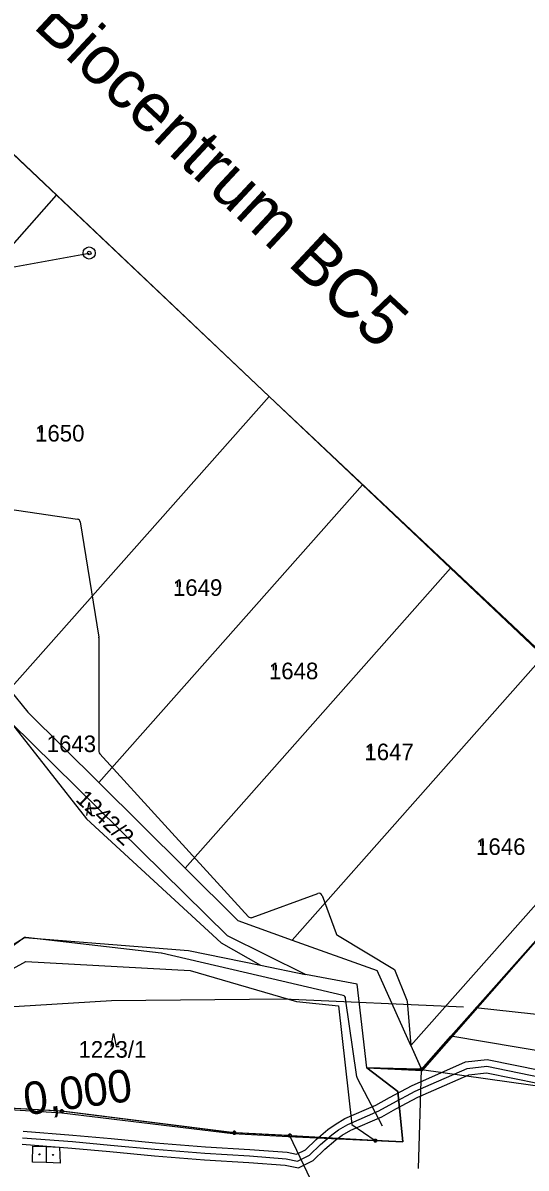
# Model space of a CAD drawing. Extents: x -510185 to -506993, y -1126306 to -1123642.
# Drawn here: x -508483.8 to -508329.2, y -1126101.8 to -1125749.7 of the extents above; entities that cross this region are included whole.
import ezdxf

# ---------------------------------------------------------------- set-up
doc = ezdxf.new("R2010")
doc.units = 0
for name, color, linetype in [('navrh', 7, 'Continuous'), ('ochranná pásma', 7, 'Continuous'), ('parcelni hranice', 7, 'Continuous'), ('popis cesty', 7, 'Continuous'), ('u_hranice Bc', 7, 'Continuous'), ('u_kabely', 7, 'Continuous'), ('u_stávající', 7, 'Continuous'), ('u_teliasonera', 7, 'Continuous'), ('u_tok Luha', 7, 'Continuous'), ('zelené prvky_popis', 7, 'Continuous'), ('ˇ2', 7, 'Continuous'), ('ˇ3', 7, 'Continuous'), ('ˇ4', 7, 'Continuous'), ('ˇ5', 7, 'Continuous'), ('ˇ8', 7, 'Continuous')]:
    doc.layers.add(name, color=color, linetype=linetype)

msp = doc.modelspace()

# ---------------------------------------------------------------- linework, layer by layer
at = {"layer": 'navrh'}
msp.add_line((-508535.89, -1125833.66), (-508463.46, -1125820.47), dxfattribs=at)
for radius in [1.87, 0.56]:
    msp.add_circle((-508463.46, -1125820.47), radius, dxfattribs=at)
at = {"layer": 'ochranná pásma'}
for p, q in [((-508512.62, -1126053.59), (-508456.62, -1126050.28)), ((-508456.62, -1126050.28), (-508403.66, -1126049.7)), ((-508403.66, -1126049.7), (-508348.45, -1126052.15)), ((-508344.71, -1126052.43), (-508286.85, -1126058.64))]:
    msp.add_line(p, q, dxfattribs=at)
at = {"layer": 'parcelni hranice'}
for p, q in [((-508473.47, -1125802.69), (-508486.67, -1125790.18)), ((-508535.83, -1125873.17), (-508473.47, -1125802.69)), ((-508408.16, -1125864.55), (-508473.47, -1125802.69)), ((-508408.16, -1125864.55), (-508487.94, -1125954.69)), ((-508408.16, -1125864.55), (-508379.49, -1125891.7)), ((-508460.5, -1125983.24), (-508379.49, -1125891.7)), ((-508379.49, -1125891.7), (-508352.41, -1125917.34)), ((-508352.41, -1125917.34), (-508434.01, -1126009.54)), ((-508323.83, -1125944.41), (-508352.41, -1125917.34)), ((-508323.83, -1125944.41), (-508401.05, -1126031.67)), ((-508487.94, -1125954.69), (-508482.32, -1125961.58)), ((-508482.32, -1125961.58), (-508460.5, -1125983.24)), ((-508420.99, -1126030.38), (-508487.38, -1125964.93)), ((-508487.38, -1125964.93), (-508464.25, -1125994.45)), ((-508288.11, -1125977.61), (-508364.62, -1126064.06)), ((-508460.5, -1125983.24), (-508434.01, -1126009.54)), ((-508352.31, -1126061.24), (-508282.7, -1125982.58)), ((-508464.25, -1125994.45), (-508422.95, -1126032.53)), ((-508434.01, -1126009.54), (-508417.75, -1126025.68)), ((-508417.75, -1126025.68), (-508401.05, -1126031.67)), ((-508512.9, -1126049.25), (-508483.35, -1126030.84)), ((-508483.35, -1126030.84), (-508432.94, -1126034.87)), ((-508422.95, -1126032.53), (-508410.79, -1126039.41)), ((-508396.96, -1126042.24), (-508420.99, -1126030.38)), ((-508401.05, -1126031.67), (-508375, -1126041.01)), ((-508432.94, -1126034.87), (-508410.79, -1126039.41)), ((-508512.5, -1126054.56), (-508482.94, -1126038.29)), ((-508482.94, -1126038.29), (-508432.44, -1126040.98)), ((-508410.79, -1126039.41), (-508396.96, -1126042.24)), ((-508432.44, -1126040.98), (-508399.8, -1126050.55)), ((-508381.09, -1126045.2), (-508396.96, -1126042.24)), ((-508364.62, -1126064.06), (-508375, -1126041.01)), ((-508378.11, -1126070.98), (-508381.09, -1126045.2)), ((-508399.8, -1126050.55), (-508386.87, -1126051.93)), ((-508386.87, -1126051.93), (-508382.79, -1126088.38)), ((-508361.31, -1126071.41), (-508352.31, -1126061.24)), ((-508260.43, -1126076.72), (-508352.31, -1126061.24)), ((-508364.62, -1126064.06), (-508361.31, -1126071.41)), ((-508368.65, -1126078.21), (-508378.11, -1126070.98)), ((-508378.11, -1126070.98), (-508361.31, -1126071.41)), ((-508362.27, -1126101.84), (-508361.31, -1126071.41)), ((-508361.31, -1126071.41), (-508304.52, -1126079.42)), ((-508367.12, -1126093.72), (-508368.65, -1126078.21)), ((-508471.83, -1126084.31), (-508507.46, -1126082.27)), ((-508418.85, -1126090.94), (-508471.83, -1126084.31)), ((-508382.79, -1126088.38), (-508375.54, -1126093.31)), ((-508401.84, -1126091.81), (-508418.85, -1126090.94)), ((-508401.84, -1126091.81), (-508375.54, -1126093.31)), ((-508394.36, -1126107.55), (-508401.84, -1126091.81)), ((-508375.54, -1126093.31), (-508367.12, -1126093.72))]:
    msp.add_line(p, q, dxfattribs=at)
at = {"layer": 'u_hranice Bc'}
msp.add_lwpolyline([(-508507.06, -1126082.56), (-508471.83, -1126084.79), (-508419.3, -1126091.09), (-508402.24, -1126092.1), (-508367.12, -1126093.72), (-508368.65, -1126078.21), (-508378.11, -1126070.98), (-508361.03, -1126071.79), (-508282.82, -1125982.58), (-508408.16, -1125864.55), (-508522.69, -1125756.07)], dxfattribs=at)
at = {"layer": 'u_kabely'}
for points in [[(-508483.76, -1126090.46), (-508468.45, -1126091.61), (-508456.7, -1126092.71), (-508443.1, -1126093.97), (-508427.77, -1126095.22), (-508414.12, -1126096.02), (-508402.63, -1126096.91), (-508399.71, -1126097.49), (-508396.97, -1126096.14), (-508393.69, -1126092.98), (-508390.12, -1126089.93), (-508387.92, -1126088.34), (-508384.89, -1126086.54), (-508375.37, -1126082.42), (-508371.14, -1126080.05), (-508364.22, -1126076.34), (-508359.14, -1126074.1), (-508347.83, -1126069.14), (-508341.16, -1126068.43), (-508324.47, -1126071.8), (-508305.14, -1126075.09)], [(-508484.06, -1126094.44), (-508468.79, -1126095.59), (-508457.08, -1126096.69), (-508443.44, -1126097.95), (-508428.05, -1126099.22), (-508414.38, -1126100.02), (-508403.19, -1126100.87), (-508399.17, -1126101.69), (-508394.65, -1126099.46), (-508391.01, -1126095.94), (-508387.64, -1126093.07), (-508385.72, -1126091.68), (-508383.07, -1126090.1), (-508373.59, -1126086), (-508369.22, -1126083.55), (-508362.46, -1126079.94), (-508357.52, -1126077.76), (-508346.79, -1126073.06), (-508341.34, -1126072.47), (-508325.21, -1126075.74), (-508305.81, -1126079.04)]]:
    msp.add_lwpolyline(points, dxfattribs=at)
at = {"layer": 'u_stávající'}
for p, q in [((-508488.52, -1125899.13), (-508467.03, -1125902.3)), ((-508466.19, -1125903.13), (-508460.47, -1125938.57)), ((-508460.46, -1125938.73), (-508460.46, -1125973.73)), ((-508413.43, -1126024.74), (-508393.2, -1126017.33)), ((-508391.92, -1126017.92), (-508387.6, -1126029.7)), ((-508365.75, -1126050.4), (-508364.62, -1126064.06)), ((-508364.62, -1126064.06), (-508361.51, -1126070.96)), ((-508361.82, -1126071.4), (-508378.11, -1126070.98)), ((-508361.72, -1126071.11), (-508361.82, -1126071.4)), ((-508361.51, -1126070.96), (-508361.72, -1126071.11)), ((-508472.33, -1126084.28), (-508506.97, -1126082.3)), ((-508472.24, -1126084.01), (-508472.33, -1126084.28)), ((-508419.34, -1126090.88), (-508471.35, -1126084.37)), ((-508402.34, -1126091.78), (-508418.36, -1126090.96)), ((-508376.04, -1126093.28), (-508401.35, -1126091.84)), ((-508375.54, -1126093.31), (-508376.04, -1126093.28))]:
    msp.add_line(p, q, dxfattribs=at)
for points in [[(-508460.2, -1125974.4), (-508440.2, -1125996.33), (-508414.52, -1126024.48)], [(-508387.18, -1126030.21), (-508369.66, -1126040.76), (-508365.82, -1126050.1)], [(-508378.11, -1126070.98), (-508368.65, -1126078.21), (-508367.12, -1126093.72), (-508375.54, -1126093.31)], [(-508471.35, -1126084.37), (-508471.33, -1126084.3), (-508471.43, -1126084.01), (-508471.68, -1126083.83), (-508471.99, -1126083.83), (-508472.24, -1126084.01)], [(-508418.36, -1126090.96), (-508418.35, -1126090.93), (-508418.45, -1126090.64), (-508418.7, -1126090.46), (-508419.01, -1126090.46), (-508419.26, -1126090.64), (-508419.34, -1126090.88)], [(-508401.35, -1126091.84), (-508401.34, -1126091.8), (-508401.44, -1126091.51), (-508401.69, -1126091.33), (-508402, -1126091.33), (-508402.25, -1126091.51), (-508402.34, -1126091.78)]]:
    msp.add_lwpolyline(points, dxfattribs=at)
for centre, start, end in [((-508467.18, -1125903.29), 9.1623, 81.5911), ((-508461.46, -1125938.73), 360, 9.1623), ((-508459.46, -1125973.73), 180, 222.3736), ((-508392.86, -1126018.27), 20.1324, 110.1324), ((-508413.78, -1126023.81), 222.3736, 290.1324), ((-508386.66, -1126029.35), 200.1324, 238.9499), ((-508366.75, -1126050.48), 4.7345, 22.3212)]:
    msp.add_arc(centre, 1, start, end, dxfattribs=at)
at = {"layer": 'u_teliasonera'}
msp.add_lwpolyline([(-508483.91, -1126092.45), (-508468.62, -1126093.6), (-508456.89, -1126094.7), (-508443.27, -1126095.96), (-508427.91, -1126097.22), (-508414.25, -1126098.02), (-508402.91, -1126098.89), (-508399.44, -1126099.59), (-508395.81, -1126097.8), (-508392.35, -1126094.46), (-508388.88, -1126091.5), (-508386.82, -1126090.01), (-508383.98, -1126088.32), (-508374.48, -1126084.21), (-508370.18, -1126081.8), (-508363.34, -1126078.14), (-508358.33, -1126075.93), (-508347.31, -1126071.1), (-508341.25, -1126070.45), (-508324.84, -1126073.77), (-508305.47, -1126077.06)], dxfattribs=at)
at = {"layer": 'u_tok Luha'}
for p, q in [((-508483.67, -1126031.08), (-508511.04, -1126051.4)), ((-508441.36, -1126035.68), (-508482.96, -1126030.89)), ((-508381.26, -1126073.69), (-508384.66, -1126049.58)), ((-508373.31, -1126088.84), (-508381.15, -1126074.02))]:
    msp.add_line(p, q, dxfattribs=at)
msp.add_lwpolyline([(-508385.42, -1126048.75), (-508407.36, -1126043.62), (-508441.24, -1126035.7)], dxfattribs=at)
for centre, start, end in [((-508483.07, -1126031.88), 83.4228, 126.5906), ((-508441.47, -1126036.68), 76.8425, 83.4228), ((-508385.65, -1126049.72), 8.0357, 76.8425), ((-508380.27, -1126073.55), 188.0357, 207.8973)]:
    msp.add_arc(centre, 1, start, end, dxfattribs=at)
at = {"layer": 'ˇ3'}
for points in [[(-508478.77, -1125874.13), (-508478.77, -1125875.63)], [(-508477.77, -1125875.63), (-508477.77, -1125874.13)], [(-508436.41, -1125921.57), (-508436.41, -1125923.07)], [(-508435.41, -1125923.07), (-508435.41, -1125921.57)], [(-508406.92, -1125947.19), (-508406.92, -1125948.69)], [(-508405.92, -1125948.69), (-508405.92, -1125947.19)], [(-508377.58, -1125972.08), (-508377.58, -1125973.58)], [(-508376.58, -1125973.58), (-508376.58, -1125972.08)], [(-508464.22, -1125993.39), (-508463.47, -1125989.39), (-508462.72, -1125993.39), (-508461.72, -1125993.39)], [(-508343.26, -1126001.19), (-508343.26, -1126002.69)], [(-508342.26, -1126002.69), (-508342.26, -1126001.19)], [(-508456.71, -1126064.37), (-508455.96, -1126060.37), (-508455.21, -1126064.37), (-508454.21, -1126064.37)]]:
    msp.add_lwpolyline(points, dxfattribs=at)
at = {"layer": 'ˇ4'}
for p, q in [((-508480.86, -1126099.96), (-508480.76, -1126095.05)), ((-508480.76, -1126095.05), (-508476.68, -1126095.17)), ((-508476.68, -1126095.17), (-508476.7, -1126100.09)), ((-508476.68, -1126095.17), (-508472.53, -1126095.3)), ((-508472.53, -1126095.3), (-508472.4, -1126100.23)), ((-508476.7, -1126100.09), (-508480.86, -1126099.96)), ((-508472.4, -1126100.23), (-508476.7, -1126100.09))]:
    msp.add_line(p, q, dxfattribs=at)
at = {"layer": 'ˇ5'}
for points in [[(-508478.66, -1126097.41), (-508478.58, -1126097.56), (-508478.66, -1126097.71), (-508478.84, -1126097.71), (-508478.92, -1126097.56), (-508478.84, -1126097.41)], [(-508474.48, -1126097.54), (-508474.4, -1126097.69), (-508474.48, -1126097.84), (-508474.66, -1126097.84), (-508474.74, -1126097.69), (-508474.66, -1126097.54)]]:
    msp.add_lwpolyline(points, close=True, dxfattribs=at)
at = {"layer": 'ˇ8'}
for points in [[(-508361.16, -1126070.93), (-508360.91, -1126071.12), (-508360.81, -1126071.41), (-508360.91, -1126071.7), (-508361.16, -1126071.89), (-508361.46, -1126071.89), (-508361.71, -1126071.7), (-508361.81, -1126071.41), (-508361.71, -1126071.12), (-508361.46, -1126070.93)], [(-508471.68, -1126083.83), (-508471.43, -1126084.02), (-508471.33, -1126084.31), (-508471.43, -1126084.6), (-508471.68, -1126084.79), (-508471.98, -1126084.79), (-508472.23, -1126084.6), (-508472.33, -1126084.31), (-508472.23, -1126084.02), (-508471.98, -1126083.83)], [(-508418.7, -1126090.46), (-508418.45, -1126090.65), (-508418.35, -1126090.94), (-508418.45, -1126091.23), (-508418.7, -1126091.42), (-508419, -1126091.42), (-508419.25, -1126091.23), (-508419.35, -1126090.94), (-508419.25, -1126090.65), (-508419, -1126090.46)], [(-508401.69, -1126091.33), (-508401.44, -1126091.52), (-508401.34, -1126091.81), (-508401.44, -1126092.1), (-508401.69, -1126092.29), (-508401.99, -1126092.29), (-508402.24, -1126092.1), (-508402.34, -1126091.81), (-508402.24, -1126091.52), (-508401.99, -1126091.33)], [(-508375.39, -1126092.83), (-508375.14, -1126093.02), (-508375.04, -1126093.31), (-508375.14, -1126093.6), (-508375.39, -1126093.79), (-508375.69, -1126093.79), (-508375.94, -1126093.6), (-508376.04, -1126093.31), (-508375.94, -1126093.02), (-508375.69, -1126092.83)]]:
    msp.add_lwpolyline(points, close=True, dxfattribs=at)
for points in [[(-508361.43, -1126071.41), (-508361.19, -1126071.41)], [(-508471.95, -1126084.31), (-508471.71, -1126084.31)], [(-508418.97, -1126090.94), (-508418.73, -1126090.94)], [(-508401.96, -1126091.81), (-508401.72, -1126091.81)], [(-508375.66, -1126093.31), (-508375.42, -1126093.31)]]:
    msp.add_lwpolyline(points, dxfattribs=at)

# ---------------------------------------------------------------- texts
at = {"layer": 'popis cesty'}
msp.add_text('ZÚ-km 0,000', height=10, rotation=7.7221, dxfattribs=at).set_placement((-508526.36, -1126091.44))
at = {"layer": 'zelené prvky_popis'}
msp.add_text('SO3 Biocentrum BC5', height=15, rotation=316.9717, dxfattribs=at).set_placement((-508514.46, -1125719.8))
at = {"layer": 'ˇ2'}
for s, p in [('1650', (-508480.08, -1125878.43)), ('1649', (-508437.72, -1125925.87)), ('1648', (-508408.23, -1125951.49)), ('1643', (-508476.52, -1125973.89)), ('1647', (-508378.89, -1125976.38)), ('1646', (-508344.57, -1126005.49)), ('1223/1', (-508466.74, -1126067.82))]:
    msp.add_text(s, height=5.1, dxfattribs=at).set_placement(p)
msp.add_text('1242/2', height=5.1, rotation=316.7884, dxfattribs=at).set_placement((-508467.9, -1125988.74))

doc.saveas('drawing.dxf')
